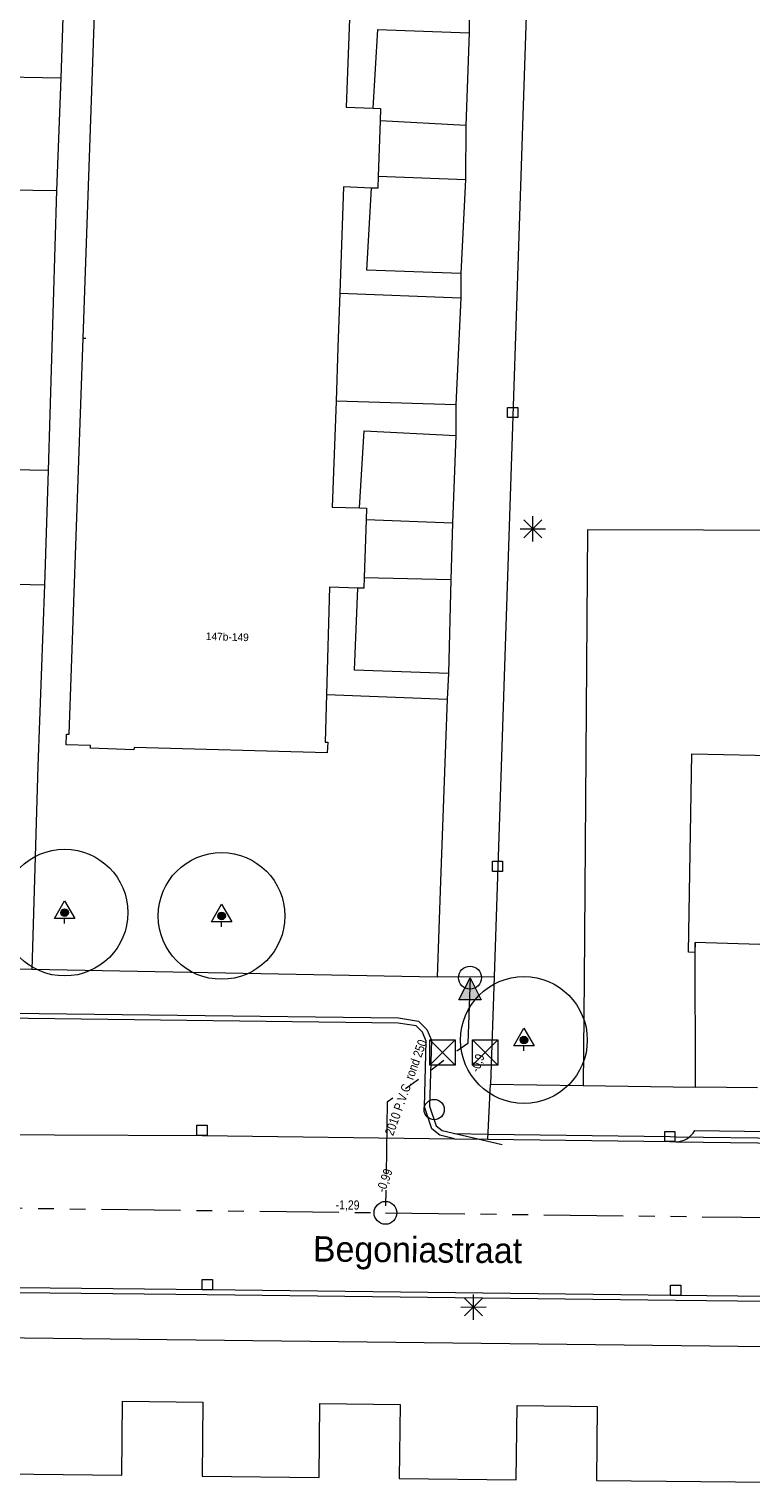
# Model space of a CAD drawing. Header units: millimetres. Extents: x 812 to 183790, y 13 to 580968.
# Tile 375 of 656: x 182810 to 182838, y 580660 to 580718. Entities that reach past the tile are written whole.
import ezdxf

# ---------------------------------------------------------------- set-up
doc = ezdxf.new("R2010")
doc.units = ezdxf.units.MM
doc.header["$LTSCALE"] = 5
for name, pattern in [('DGN1', [336.0003, 0, -336.0003]), ('DGN3', [672.0006, 448.0004, -224.0002]), ('PHANTOM2', [1.25, 0.625, -0.125, 0.125, -0.125, 0.125, -0.125])]:
    doc.linetypes.add(name, pattern=pattern)
for name, color, linetype, lineweight in [('000 BOB begin', 252, 'Continuous', 13), ('000 BOB eind', 252, 'Continuous', 13), ('000 Specificaties_S', 252, 'Continuous', 13), ('035 GRENSPUNT', 252, 'Continuous', 0), ('046 GEMENGD STELSEL', 252, 'PHANTOM2', 0), ('afsluitpaal', 252, 'Continuous', 9), ('beheer openbare ruimte groenbeheer', 252, 'Continuous', 9), ('beheer openbare ruimte wegbeheer', 252, 'Continuous', 9), ('boom', 252, 'Continuous', 9), ('brandkraan -put', 252, 'Continuous', 9), ('hoofdgebouw', 252, 'Continuous', 9), ('huisnummerreeks BGT', 252, 'Continuous', 9), ('inspectie- rioolput', 252, 'Continuous', 9), ('kant verharding', 252, 'Continuous', 9), ('kolk', 252, 'Continuous', 9), ('lichtmast', 252, 'Continuous', 9), ('maaiveld', 6, 'Continuous', 0), ('N-XX-AL-M', 7, 'Continuous', 0), ('openbaar ruimte label', 252, 'Continuous', 9), ('sluitlijn', 252, 'DGN3', 9)]:
    doc.layers.add(name, color=color, linetype=linetype, lineweight=lineweight)
doc.layers.add('scheidingsmuur', color=1, linetype='DGN1', lineweight=13, true_color=0xff0000)
doc.styles.add('Arial Narrow', font='Arial Narrow.shx')
doc.styles.add('NLCS-ISO-M200-T18', font='txt', dxfattribs={"height": 0.36})
doc.styles.add('Styledgn000', font='dgn000.shx')
doc.dimstyles.new('NLCS-M200-T18-PIJL_X_L2_H1', dxfattribs={"dimscale": 0.2, "dimtxt": 0.36, "dimasz": 2, "dimexe": 2, "dimexo": 1, "dimgap": 0.7, "dimtad": 1, "dimzin": 0, "dimdsep": 46, "dimtxsty": 'NLCS-ISO-M200-T18', "dimcen": 0, "dimdle": 2, "dimclrd": 256, "dimclre": 256, "dimclrt": 256, "dimadec": 1, "dimazin": 0, "dimtfac": 1, "dimtofl": 0, "dimtmove": 1, "dimatfit": 0, "dimfxl": 2, "dimfxlon": 1, "dimtfillclr": 254, "dimtolj": 1, "dimtzin": 0, "dimlwd": 18, "dimlwe": 18, "dimarcsym": 0})

# ---------------------------------------------------------------- blocks, each defined once
blk = doc.blocks.new('SKOLK1598')
at = {"layer": 'kolk', "color": 251, "linetype": 'Continuous', "lineweight": 0, "true_color": 0x696969, "flags": 128}
blk.add_lwpolyline([(-0.2, 0.4), (0.2, 0.4), (0.2, 0), (-0.2, 0), (-0.2, 0.4)], dxfattribs=at)
blk = doc.blocks.new('RIOOLP630')
at = {"layer": 'inspectie- rioolput', "color": 251, "linetype": 'Continuous', "lineweight": 0, "true_color": 0x696969}
blk.add_circle((0, 0), 0.9, dxfattribs=at)
blk = doc.blocks.new('SKOLK1912')
at = {"layer": 'kolk', "color": 251, "linetype": 'Continuous', "lineweight": 0, "true_color": 0x696969, "flags": 128}
blk.add_lwpolyline([(-0.2, 0.4), (0.2, 0.4), (0.2, 0), (-0.2, 0), (-0.2, 0.4)], dxfattribs=at)
blk = doc.blocks.new('SKOLK1984')
at = {"layer": 'kolk', "color": 251, "linetype": 'Continuous', "lineweight": 0, "true_color": 0x696969, "flags": 128}
blk.add_lwpolyline([(-0.2, 0.4), (0.2, 0.4), (0.2, 0), (-0.2, 0), (-0.2, 0.4)], dxfattribs=at)
blk = doc.blocks.new('SKOLK2032')
at = {"layer": 'kolk', "color": 251, "linetype": 'Continuous', "lineweight": 0, "true_color": 0x696969, "flags": 128}
blk.add_lwpolyline([(-0.2, 0.4), (0.2, 0.4), (0.2, 0), (-0.2, 0), (-0.2, 0.4)], dxfattribs=at)
blk = doc.blocks.new('HINDER520')
at = {"layer": 'afsluitpaal', "color": 251, "linetype": 'Continuous', "lineweight": 0, "true_color": 0x696969}
for p, q in [((-0.5, 0.5), (0.5, -0.5)), ((0.5, 0.5), (-0.5, -0.5))]:
    blk.add_line(p, q, dxfattribs=at)
at = {"layer": 'afsluitpaal', "color": 251, "linetype": 'Continuous', "lineweight": 0, "true_color": 0x696969, "flags": 128}
blk.add_lwpolyline([(-0.5, 0.5), (0.5, 0.5), (0.5, -0.5), (-0.5, -0.5), (-0.5, 0.5)], dxfattribs=at)
blk = doc.blocks.new('LANTP1142')
at = {"layer": 'lichtmast', "color": 251, "linetype": 'Continuous', "lineweight": 0, "true_color": 0x696969}
for p, q in [((-0.5, 0), (0.5, 0.001)), ((0.354, -0.354), (-0.354, 0.354)), ((-0.354, -0.354), (0.354, 0.354)), ((0, -0.5), (0, 0.5))]:
    blk.add_line(p, q, dxfattribs=at)
blk = doc.blocks.new('BRANDK189')
at = {"layer": 'brandkraan -put', "color": 251, "linetype": 'Continuous', "lineweight": 0, "true_color": 0x696969}
blk.add_circle((0, 0), 0.4, dxfattribs=at)
blk = doc.blocks.new('LANTP1525')
at = {"layer": 'lichtmast', "color": 251, "linetype": 'Continuous', "lineweight": 0, "true_color": 0x696969}
for p, q in [((-0.5, 0), (0.5, 0.001)), ((0.354, -0.354), (-0.354, 0.354)), ((-0.354, -0.354), (0.354, 0.354)), ((0, -0.5), (0, 0.5))]:
    blk.add_line(p, q, dxfattribs=at)
blk = doc.blocks.new('SKOLK3525')
at = {"layer": 'kolk', "color": 251, "linetype": 'Continuous', "lineweight": 0, "true_color": 0x696969, "flags": 128}
blk.add_lwpolyline([(-0.2, 0.4), (0.2, 0.4), (0.2, 0), (-0.2, 0), (-0.2, 0.4)], dxfattribs=at)
blk = doc.blocks.new('SKOLK3647')
at = {"layer": 'kolk', "color": 251, "linetype": 'Continuous', "lineweight": 0, "true_color": 0x696969, "flags": 128}
blk.add_lwpolyline([(-0.2, 0.4), (0.2, 0.4), (0.2, 0), (-0.2, 0), (-0.2, 0.4)], dxfattribs=at)
blk = doc.blocks.new('BOOM2904')
at = {"layer": 'boom', "color": 251, "linetype": 'Continuous', "lineweight": 0, "true_color": 0x696969}
blk.add_line((0, -0.433), (0, -0.233), dxfattribs=at)
at = {"layer": 'boom', "color": 251, "linetype": 'Continuous', "lineweight": 0, "true_color": 0x696969, "flags": 128}
blk.add_lwpolyline([(-0.4, -0.233), (0, 0.467), (0.4, -0.233), (-0.4, -0.233)], dxfattribs=at)
blk = doc.blocks.new('BOOM3240')
at = {"layer": 'boom', "color": 251, "linetype": 'Continuous', "lineweight": 0, "true_color": 0x696969}
blk.add_line((0, -0.433), (0, -0.233), dxfattribs=at)
at = {"layer": 'boom', "color": 251, "linetype": 'Continuous', "lineweight": 0, "true_color": 0x696969, "flags": 128}
blk.add_lwpolyline([(-0.4, -0.233), (0, 0.467), (0.4, -0.233), (-0.4, -0.233)], dxfattribs=at)
blk = doc.blocks.new('BOOM3455')
at = {"layer": 'boom', "color": 251, "linetype": 'Continuous', "lineweight": 0, "true_color": 0x696969}
blk.add_line((0, -0.433), (0, -0.233), dxfattribs=at)
at = {"layer": 'boom', "color": 251, "linetype": 'Continuous', "lineweight": 0, "true_color": 0x696969, "flags": 128}
blk.add_lwpolyline([(-0.4, -0.233), (0, 0.467), (0.4, -0.233), (-0.4, -0.233)], dxfattribs=at)
blk = doc.blocks.new('RIOOLP1391')
at = {"layer": 'inspectie- rioolput', "color": 251, "linetype": 'Continuous', "lineweight": 0, "true_color": 0x696969}
blk.add_circle((0, 0), 0.9, dxfattribs=at)
blk = doc.blocks.new('HINDER818')
at = {"layer": 'afsluitpaal', "color": 251, "linetype": 'Continuous', "lineweight": 0, "true_color": 0x696969}
for p, q in [((-0.5, 0.5), (0.5, -0.5)), ((0.5, 0.5), (-0.5, -0.5))]:
    blk.add_line(p, q, dxfattribs=at)
at = {"layer": 'afsluitpaal', "color": 251, "linetype": 'Continuous', "lineweight": 0, "true_color": 0x696969, "flags": 128}
blk.add_lwpolyline([(-0.5, 0.5), (0.5, 0.5), (0.5, -0.5), (-0.5, -0.5), (-0.5, 0.5)], dxfattribs=at)
blk = doc.blocks.new('BOOM')
at = {"ltscale": 0.1}
h = blk.add_hatch(color=256, dxfattribs=at)
edge = h.paths.add_edge_path()
edge.add_arc((0, 0), 0.15, 0, 360)
for radius in [2.5, 0.045]:
    blk.add_circle((0, 0), radius)
blk.add_circle((0, 0), 0.15, dxfattribs=at)
blk = doc.blocks.new('*D6831')
at = {"layer": 'Defpoints', "color": 0, "transparency": 16777216}
for p in [(182785.482, 580693.44), (182884.55, 580679.813)]:
    blk.add_point(p, dxfattribs=at)
at = {"layer": 'N-XX-AL-M', "linetype": 'Continuous', "lineweight": 18, "transparency": 16777216}
blk.add_line((182788.935, 580692.965), (182785.879, 580693.385), dxfattribs=at)
at = {"layer": 'N-XX-AL-M', "transparency": 16777216}
blk.add_solid([(182785.888, 580693.451), (182785.87, 580693.319), (182785.482, 580693.44)], dxfattribs=at)
at = {"layer": 'N-XX-AL-M', "transparency": 16777216, "insert": (182788.091, 580693.404), "char_height": 0.36, "attachment_point": 5, "rotation": 352.16785, "style": 'NLCS-ISO-M200-T18'}
blk.add_mtext('\\A1;R100.00', dxfattribs=at)
blk = doc.blocks.new('*D7042')
at = {"layer": 'Defpoints', "color": 0, "transparency": 16777216}
for p in [(182810.605, 580757.269), (182818.077, 580707.83)]:
    blk.add_point(p, dxfattribs=at)
at = {"layer": 'N-XX-AL-M', "linetype": 'Continuous', "lineweight": 18, "transparency": 16777216}
blk.add_line((182811.2, 580753.331), (182810.665, 580756.873), dxfattribs=at)
at = {"layer": 'N-XX-AL-M', "transparency": 16777216}
blk.add_solid([(182810.73, 580756.883), (182810.599, 580756.863), (182810.605, 580757.269)], dxfattribs=at)
at = {"layer": 'N-XX-AL-M', "transparency": 16777216, "insert": (182811.396, 580754.175), "char_height": 0.36, "attachment_point": 5, "rotation": 278.59441, "style": 'NLCS-ISO-M200-T18'}
blk.add_mtext('\\A1;R50.00', dxfattribs=at)
blk = doc.blocks.new('*D7112')
at = {"layer": 'Defpoints', "color": 0, "transparency": 16777216}
for p in [(182794.095, 580686.76), (182892.203, 580667.398)]:
    blk.add_point(p, dxfattribs=at)
at = {"layer": 'N-XX-AL-M', "linetype": 'Continuous', "lineweight": 18, "transparency": 16777216}
blk.add_line((182796.638, 580686.258), (182794.488, 580686.682), dxfattribs=at)
at = {"layer": 'N-XX-AL-M', "transparency": 16777216}
blk.add_solid([(182794.501, 580686.748), (182794.475, 580686.617), (182794.095, 580686.76)], dxfattribs=at)
at = {"layer": 'N-XX-AL-M', "transparency": 16777216, "insert": (182795.821, 580686.745), "char_height": 0.36, "attachment_point": 5, "rotation": 348.8362, "style": 'NLCS-ISO-M200-T18'}
blk.add_mtext('\\A1;R100.00', dxfattribs=at)
blk = doc.blocks.new('*D7118')
at = {"layer": 'Defpoints', "color": 0, "transparency": 16777216}
for p in [(182787.346, 580691.69), (182885.829, 580674.337)]:
    blk.add_point(p, dxfattribs=at)
at = {"layer": 'N-XX-AL-M', "linetype": 'Continuous', "lineweight": 18, "transparency": 16777216}
blk.add_line((182789.899, 580691.24), (182787.74, 580691.621), dxfattribs=at)
at = {"layer": 'N-XX-AL-M', "transparency": 16777216}
blk.add_solid([(182787.751, 580691.686), (182787.728, 580691.555), (182787.346, 580691.69)], dxfattribs=at)
at = {"layer": 'N-XX-AL-M', "transparency": 16777216, "insert": (182789.072, 580691.711), "char_height": 0.36, "attachment_point": 5, "rotation": 350.00701, "style": 'NLCS-ISO-M200-T18'}
blk.add_mtext('\\A1;R100.00', dxfattribs=at)
blk = doc.blocks.new('*D7120')
at = {"layer": 'Defpoints', "color": 0, "transparency": 16777216}
for p in [(182792.452, 580674.451), (182892.203, 580667.398)]:
    blk.add_point(p, dxfattribs=at)
at = {"layer": 'N-XX-AL-M', "linetype": 'Continuous', "lineweight": 18, "transparency": 16777216}
blk.add_line((182795.038, 580674.268), (182792.851, 580674.422), dxfattribs=at)
at = {"layer": 'N-XX-AL-M', "transparency": 16777216}
blk.add_solid([(182792.856, 580674.489), (182792.846, 580674.356), (182792.452, 580674.451)], dxfattribs=at)
at = {"layer": 'N-XX-AL-M', "transparency": 16777216, "insert": (182794.166, 580674.65), "char_height": 0.36, "attachment_point": 5, "rotation": 355.95588, "style": 'NLCS-ISO-M200-T18'}
blk.add_mtext('\\A1;R100.00', dxfattribs=at)
blk = doc.blocks.new('*D7139')
at = {"layer": 'Defpoints', "color": 0, "transparency": 16777216}
for p in [(182822.369, 580752.343), (182826.424, 580712.549)]:
    blk.add_point(p, dxfattribs=at)
at = {"layer": 'N-XX-AL-M', "linetype": 'Continuous', "lineweight": 18, "transparency": 16777216}
blk.add_line((182822.617, 580749.907), (182822.41, 580751.945), dxfattribs=at)
at = {"layer": 'N-XX-AL-M', "transparency": 16777216}
blk.add_solid([(182822.476, 580751.951), (182822.343, 580751.938), (182822.369, 580752.343)], dxfattribs=at)
at = {"layer": 'N-XX-AL-M', "transparency": 16777216, "insert": (182822.852, 580750.759), "char_height": 0.36, "attachment_point": 5, "rotation": 275.81777, "style": 'NLCS-ISO-M200-T18'}
blk.add_mtext('\\A1;R40.00', dxfattribs=at)

msp = doc.modelspace()

# ---------------------------------------------------------------- hatches: boundary and pattern name
at = {"layer": '035 GRENSPUNT', "ltscale": 0.5, "extrusion": (0, 0, -1)}
msp.add_hatch(color=256, dxfattribs=at).paths.add_polyline_path([(-182827.782, 580679.248), (-182827.344, 580680.123), (-182826.907, 580679.248)])

# ---------------------------------------------------------------- linework, layer by layer
at = {"layer": '035 GRENSPUNT', "ltscale": 0.5}
msp.add_3dface([(182826.907, 580679.248), (182827.344, 580680.123), (182827.782, 580679.248)], dxfattribs=at)
at = {"layer": '046 GEMENGD STELSEL', "flags": 128}
for points in [[(182827.344, 580680.123), (182827.252, 580677.533), (182824.068, 580675.207), (182824.008, 580670.846)], [(182787.799, 580671.303), (182824.008, 580670.846)], [(182824.008, 580670.846), (182902.293, 580669.892)]]:
    msp.add_lwpolyline(points, dxfattribs=at)
at = {"layer": 'beheer openbare ruimte groenbeheer', "color": 251, "lineweight": 0, "true_color": 0x696969}
for points in [[(182811.562, 580726.758), (182811.201, 580715.612)], [(182811.201, 580715.612), (182811.028, 580711.184)], [(182811.028, 580711.184), (182810.695, 580700.137)], [(182810.695, 580700.137), (182810.55, 580695.623)]]:
    msp.add_lwpolyline(points, dxfattribs=at)
at = {"layer": 'beheer openbare ruimte groenbeheer', "color": 251, "lineweight": 0, "true_color": 0x696969, "flags": 128}
for points in [[(182811.201, 580715.612), (182808.284, 580715.659), (182808.2, 580711.216), (182811.028, 580711.184)], [(182810.695, 580700.137), (182807.774, 580700.183), (182807.713, 580695.693), (182810.55, 580695.623)], [(182810.55, 580695.623), (182810.295, 580688.469), (182810.049, 580680.453)]]:
    msp.add_lwpolyline(points, dxfattribs=at)
at = {"layer": 'beheer openbare ruimte wegbeheer', "color": 251, "lineweight": 0, "true_color": 0x696969}
for points in [[(182828.29, 580680.159), (182826.045, 580680.148)], [(182828.051, 580673.754), (182828.148, 580675.918)]]:
    msp.add_lwpolyline(points, dxfattribs=at)
at = {"layer": 'hoofdgebouw', "color": 251, "lineweight": 0, "true_color": 0x696969}
for points in [[(182812.079, 580705.358), (182812.634, 580721.143)], [(182823.793, 580713.925), (182823.716, 580711.741)], [(182822.204, 580707.136), (182822.13, 580705.005)], [(182822.13, 580705.005), (182822.056, 580702.872)], [(182823.244, 580698.193), (182823.165, 580695.911)], [(182836.23, 580681.51), (182836.22, 580681.12)], [(182838.779, 580681.434), (182836.23, 580681.51)]]:
    msp.add_lwpolyline(points, dxfattribs=at)
at = {"layer": 'hoofdgebouw', "color": 251, "lineweight": 0, "true_color": 0x696969, "flags": 128}
for points in [[(182822.609, 580718.656), (182822.46, 580714.47), (182823.52, 580714.431)], [(182823.52, 580714.431), (182823.81, 580714.42), (182823.793, 580713.925)], [(182823.716, 580711.741), (182823.7, 580711.27), (182823.453, 580711.279)], [(182823.453, 580711.279), (182822.35, 580711.32), (182822.204, 580707.136)], [(182821.682, 580691.3), (182821.63, 580689.41), (182821.73, 580689.41), (182821.71, 580688.99), (182814.09, 580689.21), (182814.08, 580689.11), (182812.37, 580689.18), (182812.37, 580689.28), (182811.41, 580689.31), (182811.42, 580689.73), (182811.53, 580689.73), (182812.079, 580705.358)], [(182822.056, 580702.872), (182821.91, 580698.69), (182822.984, 580698.658)], [(182822.984, 580698.658), (182823.26, 580698.65), (182823.244, 580698.193)], [(182822.916, 580695.497), (182821.8, 580695.53), (182821.682, 580691.3)], [(182823.165, 580695.911), (182823.15, 580695.49), (182822.916, 580695.497)], [(182836.22, 580681.12), (182835.96, 580681.13), (182836.1, 580688.95), (182838.6, 580688.9), (182839.371, 580688.895), (182839.36, 580687.182), (182842.531, 580687.163)], [(182805.82, 580660.364), (182805.85, 580663.51), (182809.01, 580663.47), (182808.98, 580660.55), (182813.6, 580660.5), (182813.63, 580663.42), (182816.8, 580663.38), (182816.77, 580660.46), (182821.39, 580660.41), (182821.42, 580663.33), (182824.59, 580663.29), (182824.55, 580660.37), (182829.17, 580660.31), (182829.2, 580663.24), (182832.36, 580663.2), (182832.33, 580660.28), (182841.93, 580660.19)]]:
    msp.add_lwpolyline(points, dxfattribs=at)
at = {"layer": 'kant verharding', "color": 251, "lineweight": 0, "true_color": 0x696969, "flags": 128}
for points in [[(182830.136, 580735.476), (182828.29, 580680.159), (182828.148, 580675.918), (182831.813, 580675.873), (182836.238, 580675.801), (182836.23, 580681.51)], [(182823.52, 580714.431), (182823.703, 580717.528), (182827.315, 580717.397), (182827.183, 580713.743), (182823.793, 580713.925)], [(182823.716, 580711.741), (182827.166, 580711.611), (182826.983, 580707.907), (182823.269, 580708.039), (182823.453, 580711.279)], [(182822.204, 580707.136), (182826.975, 580706.943), (182826.788, 580702.731), (182822.056, 580702.872)], [(182822.984, 580698.658), (182823.167, 580701.695), (182826.778, 580701.513), (182826.649, 580698.062), (182823.244, 580698.193)], [(182823.165, 580695.911), (182826.58, 580695.829), (182826.498, 580692.124), (182822.785, 580692.256), (182822.916, 580695.497)], [(182821.682, 580691.3), (182826.439, 580691.11), (182826.181, 580683.934), (182826.045, 580680.148), (182810.049, 580680.453), (182797.958, 580680.684), (182797.552, 580680.84), (182797.452, 580680.993), (182797.404, 580681.399)], [(182799.084, 580674.826), (182799.056, 580677.639), (182799.118, 580678.156), (182799.385, 580678.549), (182799.821, 580678.73), (182800.524, 580678.832), (182824.519, 580678.534), (182825.311, 580678.414), (182825.636, 580678.083), (182825.818, 580677.652), (182825.746, 580675.057), (182826.014, 580674.277), (182826.239, 580674.088), (182828.613, 580673.547)], [(182826.73, 580673.771), (182826.147, 580673.904), (182825.843, 580674.16), (182825.545, 580675.026), (182825.617, 580677.614), (182825.467, 580677.97), (182825.215, 580678.226), (182824.503, 580678.334), (182800.537, 580678.632), (182799.875, 580678.536), (182799.517, 580678.387), (182799.311, 580678.084), (182799.256, 580677.628), (182799.284, 580674.785)], [(182799.278, 580673.97), (182816.77, 580673.9), (182826.73, 580673.771)], [(182826.73, 580673.771), (182828.051, 580673.754), (182835.23, 580673.66), (182835.47, 580673.65), (182839.773, 580673.591)], [(182826.733, 580673.971), (182828.054, 580673.954), (182835.235, 580673.86), (182835.476, 580673.85), (182839.776, 580673.791)], [(182873.44, 580667.18), (182835.46, 580667.59), (182816.98, 580667.81), (182800.817, 580667.977), (182798.547, 580668.005), (182798.307, 580668.005), (182796.583, 580668.003)], [(182873.437, 580666.98), (182835.458, 580667.39), (182816.978, 580667.61), (182800.815, 580667.777), (182798.546, 580667.805), (182798.307, 580667.805), (182796.584, 580667.803)]]:
    msp.add_lwpolyline(points, dxfattribs=at)
msp.add_lwpolyline([(182835.47, 580673.65, 0.269725), (182836.21, 580674.09), (182839.146, 580674.049, 0.281035), (182839.773, 580673.591)], format="xyb", dxfattribs=at)
at = {"layer": 'kant verharding', "color": 251, "lineweight": 0, "true_color": 0x696969}
msp.add_lwpolyline([(182807.507, 580665.935), (182872.843, 580665.172)], dxfattribs=at)
at = {"layer": 'maaiveld', "color": 251, "lineweight": 0, "true_color": 0x696969}
for points in [[(182831.976, 580697.789), (182831.844, 580680.037)], [(182845.725, 580697.747), (182831.976, 580697.789)], [(182831.844, 580680.037), (182831.813, 580675.873)]]:
    msp.add_lwpolyline(points, dxfattribs=at)
at = {"layer": 'scheidingsmuur', "color": 251, "lineweight": 0, "ltscale": 0.1, "true_color": 0x696969}
msp.add_lwpolyline([(182812.079, 580705.358), (182822.13, 580705.005)], dxfattribs=at)
at = {"layer": 'sluitlijn', "color": 251, "lineweight": 0, "true_color": 0x696969}
for points in [[(182827.324, 580718.463), (182827.315, 580717.397)], [(182827.183, 580713.743), (182827.166, 580711.611)], [(182826.983, 580707.907), (182826.975, 580706.943)], [(182826.788, 580702.731), (182826.778, 580701.513)], [(182826.649, 580698.062), (182826.58, 580695.829)], [(182826.498, 580692.124), (182826.439, 580691.11)], [(182838.681, 580675.781), (182836.238, 580675.801)]]:
    msp.add_lwpolyline(points, dxfattribs=at)

# ---------------------------------------------------------------- block references
at = {"color": 251, "linetype": 'Continuous', "lineweight": 0, "true_color": 0x696969}
for name, p in [('SKOLK1984', (182829.026, 580702.222)), ('LANTP1525', (182829.827, 580697.836)), ('SKOLK2032', (182828.428, 580684.315)), ('BOOM2904', (182811.345, 580682.691)), ('BOOM3455', (182817.539, 580682.559)), ('BOOM3240', (182829.471, 580677.664)), ('HINDER520', (182826.263, 580677.171)), ('HINDER818', (182827.935, 580677.167)), ('BRANDK189', (182825.93, 580674.92)), ('SKOLK3525', (182816.77, 580673.9)), ('SKOLK1912', (182835.23, 580673.66)), ('SKOLK1598', (182816.98, 580667.81)), ('SKOLK3647', (182835.46, 580667.59)), ('LANTP1142', (182827.48, 580667.13))]:
    msp.add_blockref(name, p, dxfattribs=at)
at = {"linetype": 'Continuous', "lineweight": 0, "xscale": 0.5, "yscale": 0.5}
for name, p in [('RIOOLP1391', (182827.344, 580680.123)), ('RIOOLP630', (182824.008, 580670.846))]:
    msp.add_blockref(name, p, dxfattribs=at)
at = {"layer": 'boom'}
for p in [(182811.345, 580682.691), (182817.539, 580682.559), (182829.471, 580677.664)]:
    msp.add_blockref('BOOM', p, dxfattribs=at)

# ---------------------------------------------------------------- texts
at = {"layer": '000 BOB begin', "char_height": 0.36, "attachment_point": 5, "line_spacing_factor": 0.6, "style": 'Arial Narrow'}
for s, insert, rotation in [('-0,9', (182827.667, 580676.748), 70.47381), ('-1,29', (182822.513, 580671.124), 359.42704)]:
    msp.add_mtext(s, dxfattribs=dict(at, insert=insert, rotation=rotation))
at = {"layer": '000 BOB eind', "insert": (182823.999, 580672.11), "char_height": 0.36, "attachment_point": 5, "rotation": 70.47381, "line_spacing_factor": 0.6, "style": 'Arial Narrow'}
msp.add_mtext('-0,99', dxfattribs=at)
at = {"layer": '000 Specificaties_S', "insert": (182824.812, 580675.791), "char_height": 0.36, "attachment_point": 5, "rotation": 70.22147, "line_spacing_factor": 0.6, "style": 'Arial Narrow'}
msp.add_mtext('2010 P.V.C. rond 250', dxfattribs=at)
at = {"layer": 'huisnummerreeks BGT', "color": 251, "linetype": 'Continuous', "lineweight": 0, "true_color": 0x696969, "insert": (182817.766, 580693.57), "char_height": 0.3, "attachment_point": 5, "rotation": 358.4, "line_spacing_factor": 0.8, "style": 'Styledgn000'}
msp.add_mtext('{\\C251;147b-149}', dxfattribs=at)
at = {"layer": 'openbaar ruimte label', "color": 251, "linetype": 'Continuous', "lineweight": 0, "true_color": 0x696969, "insert": (182825.271, 580669.241), "char_height": 1, "attachment_point": 5, "rotation": 359.5, "line_spacing_factor": 0.8, "style": 'Styledgn000'}
msp.add_mtext('{\\C251;Begoniastraat}', dxfattribs=at)

# ---------------------------------------------------------------- dimensions: what is measured, and where the dimension line sits
at = {"layer": 'N-XX-AL-M'}
for center, mpoint, picture, middle in [((182818.077, 580707.83), (182810.605, 580757.269), '*D7042', (182811.079, 580754.128)), ((182826.424, 580712.549), (182822.369, 580752.343), '*D7139', (182822.534, 580750.727)), ((182884.55, 580679.813), (182785.482, 580693.44), '*D6831', (182788.047, 580693.087)), ((182885.829, 580674.337), (182787.346, 580691.69), '*D7118', (182789.016, 580691.396)), ((182892.203, 580667.398), (182794.095, 580686.76), '*D7112', (182795.759, 580686.431)), ((182892.203, 580667.398), (182792.452, 580674.451), '*D7120', (182794.144, 580674.331))]:
    dim = msp.add_radius_dim(center=center, mpoint=mpoint, dimstyle='NLCS-M200-T18-PIJL_X_L2_H1', dxfattribs=at)
    dim.commit()
    dim.dimension.update_dxf_attribs({"geometry": picture, "text_midpoint": middle, "dimtype": 164})

doc.saveas('drawing.dxf')
